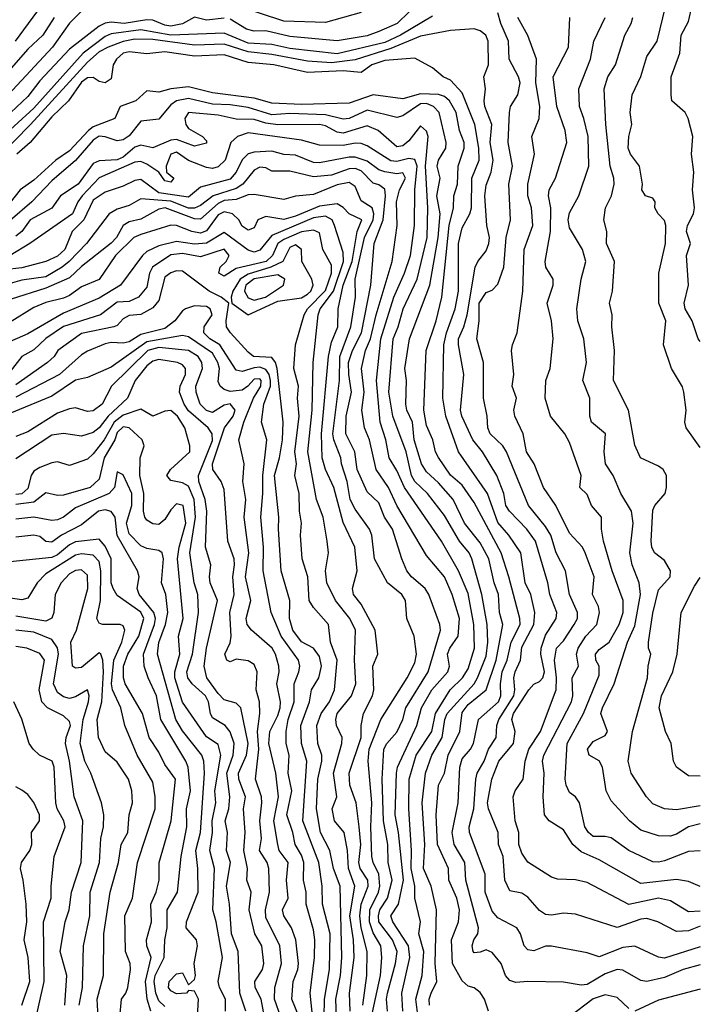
# Model space of a CAD drawing. Header units: metres. Extents: x -51132 to -49532, y -231222 to -229437.
# Tile 655 of 656: x -49589 to -49532, y -229863 to -229780. Entities that reach past the tile are written whole.
import ezdxf

# ---------------------------------------------------------------- set-up
doc = ezdxf.new("R2010")
doc.units = ezdxf.units.M
for name, color, linetype in [('CONTOUR_HALF', 8, 'Continuous'), ('CONTOUR_INDEX', 1, 'Continuous'), ('CONTOUR_INTER', 3, 'Continuous')]:
    doc.layers.add(name, color=color, linetype=linetype)

msp = doc.modelspace()

# ---------------------------------------------------------------- linework, layer by layer
at = {"layer": 'CONTOUR_HALF'}
for points, elevation in [([(-49531.58, -229816.41), (-49532.782, -229814.759), (-49532.869, -229814.259), (-49532.757, -229813.259), (-49532.951, -229811.759), (-49533.08, -229811.299), (-49533.999, -229809.759), (-49534.675, -229807.759), (-49534.468, -229805.759), (-49535.052, -229804.259), (-49535.065, -229801.759), (-49534.51, -229799.259), (-49534.478, -229797.759), (-49534.58, -229797.319), (-49535.122, -229796.759), (-49535.409, -229796.259), (-49535.382, -229795.759), (-49535.58, -229795.435), (-49536.173, -229795.259), (-49536.504, -229794.759), (-49536.448, -229794.259), (-49536.702, -229792.759), (-49537.449, -229791.759), (-49537.642, -229791.259), (-49537.586, -229790.259), (-49537.321, -229789.259), (-49537.477, -229788.259), (-49537.316, -229786.759), (-49536.58, -229785.216), (-49536.08, -229783.552), (-49535.197, -229782.259), (-49534.474, -229779.259)], 74.5), ([(-49585.872, -229780.259), (-49586.817, -229781.759), (-49588.08, -229782.92), (-49589.666, -229784.759)], 73.5), ([(-49571.58, -229780.336), (-49573.08, -229780.495), (-49574.08, -229780.233), (-49575.08, -229780.787), (-49576.08, -229780.988), (-49576.58, -229780.908), (-49577.58, -229780.484), (-49578.08, -229780.455), (-49579.977, -229780.759), (-49581.08, -229780.655), (-49581.58, -229780.741), (-49582.08, -229780.992), (-49584.58, -229782.928), (-49587.08, -229785.576), (-49588.08, -229786.917), (-49589.505, -229788.259)], 72.5), ([(-49556.001, -229779.759), (-49557.058, -229780.759), (-49558.58, -229781.437), (-49559.58, -229781.802), (-49562.08, -229782.232), (-49566.08, -229781.857), (-49568.08, -229781.381), (-49569.08, -229781.424), (-49569.722, -229781.259), (-49571.08, -229780.413)], 72.5), ([(-49531.58, -229853.276), (-49532.58, -229852.857), (-49533.58, -229852.688), (-49536.58, -229853.031), (-49540.08, -229851.046), (-49541.58, -229850.383), (-49542.29, -229849.759), (-49543.08, -229848.529), (-49544.28, -229847.759), (-49544.658, -229847.259), (-49544.78, -229845.759), (-49544.696, -229843.759), (-49544.84, -229842.759), (-49544.739, -229842.259), (-49542.412, -229837.759), (-49542.278, -229837.259), (-49542.352, -229835.759), (-49541.811, -229834.759), (-49541.976, -229833.759), (-49541.829, -229833.259), (-49541.196, -229832.259), (-49540.272, -229831.259), (-49540.05, -229830.259), (-49540.135, -229829.759), (-49540.63, -229828.759), (-49540.5, -229827.259), (-49541.245, -229825.259), (-49541.488, -229824.759), (-49542.58, -229823.586), (-49543.711, -229821.259), (-49544.766, -229819.759), (-49545.527, -229817.759), (-49546.186, -229816.759), (-49546.452, -229815.259), (-49547.168, -229813.759), (-49547.262, -229813.259), (-49547.025, -229812.259), (-49547.382, -229811.259), (-49547.251, -229810.259), (-49547.433, -229808.259), (-49547.366, -229807.759), (-49546.969, -229806.759), (-49546.503, -229803.259), (-49546.376, -229799.759), (-49545.648, -229797.759), (-49545.754, -229796.259), (-49546.072, -229795.259), (-49546.07, -229794.259), (-49545.499, -229791.759), (-49545.739, -229790.259), (-49545.122, -229788.759), (-49545.072, -229787.759), (-49545.392, -229785.759), (-49545.341, -229783.759), (-49546.08, -229781.782), (-49546.903, -229780.259)], 72.5), ([(-49531.58, -229848.012), (-49532.58, -229848.259), (-49533.58, -229848.896), (-49534.08, -229849.043), (-49535.08, -229849.028), (-49536.58, -229848.544), (-49537.52, -229847.759), (-49539.08, -229846.081), (-49539.503, -229845.259), (-49539.803, -229843.259), (-49540.08, -229842.721), (-49540.921, -229842.259), (-49541.05, -229841.759), (-49540.58, -229841.097), (-49539.58, -229840.59), (-49539.371, -229840.259), (-49539.939, -229838.759), (-49539.807, -229838.259), (-49538.827, -229836.259), (-49537.691, -229832.759), (-49537.08, -229831.379), (-49536.592, -229828.759), (-49536.704, -229827.759), (-49537.312, -229826.259), (-49537.506, -229825.259), (-49537.217, -229822.759), (-49537.355, -229821.759), (-49538.263, -229820.259), (-49538.893, -229818.759), (-49539.551, -229817.759), (-49539.652, -229816.759), (-49539.556, -229815.259), (-49540.712, -229814.259), (-49540.868, -229813.759), (-49540.869, -229812.259), (-49541.454, -229810.759), (-49541.155, -229809.259), (-49541.195, -229808.759), (-49541.357, -229807.259), (-49541.866, -229805.759), (-49541.966, -229804.759), (-49541.592, -229802.259), (-49541.192, -229800.759), (-49541.48, -229799.759), (-49542.58, -229797.943), (-49542.682, -229797.259), (-49542.58, -229796.68), (-49541.783, -229795.259), (-49540.959, -229792.759), (-49541.013, -229790.259), (-49541.365, -229788.759), (-49541.739, -229787.759), (-49541.8, -229786.259), (-49540.819, -229783.759), (-49540.534, -229782.259), (-49539.569, -229780.259)], 73.5), ([(-49531.58, -229856.61), (-49532.58, -229857.003), (-49533.58, -229857.057), (-49535.151, -229856.259), (-49536.08, -229855.983), (-49536.58, -229856.036), (-49538.58, -229856.73), (-49542.08, -229855.614), (-49543.08, -229855.518), (-49544.08, -229855.683), (-49544.58, -229855.631), (-49545.08, -229855.313), (-49546.08, -229854.17), (-49546.58, -229853.854), (-49547.58, -229853.659), (-49547.991, -229852.759), (-49548.135, -229850.759), (-49548.53, -229849.759), (-49548.577, -229848.759), (-49549.377, -229846.759), (-49549.45, -229846.259), (-49549.089, -229844.259), (-49548.5, -229842.759), (-49547.284, -229841.259), (-49547.146, -229840.259), (-49547.409, -229839.259), (-49547.266, -229838.759), (-49546, -229836.759), (-49545.58, -229836.293), (-49545.08, -229836.066), (-49544.798, -229835.759), (-49544.677, -229835.259), (-49544.98, -229833.759), (-49544.948, -229833.259), (-49544.58, -229832.161), (-49543.691, -229830.759), (-49543.644, -229830.259), (-49544.235, -229828.759), (-49544.379, -229827.759), (-49545.433, -229824.259), (-49546.152, -229823.259), (-49547.626, -229821.759), (-49547.915, -229821.259), (-49548.091, -229820.259), (-49548.668, -229818.759), (-49549.891, -229816.759), (-49550.703, -229815.759), (-49551.621, -229813.759), (-49551.717, -229813.259), (-49551.456, -229810.259), (-49551.905, -229807.759), (-49551.896, -229807.259), (-49551.439, -229806.259), (-49551.177, -229805.259), (-49550.494, -229801.259), (-49550.269, -229800.759), (-49549.58, -229799.86), (-49549.343, -229799.259), (-49549.285, -229798.759), (-49549.525, -229797.759), (-49549.688, -229795.259), (-49549.58, -229794.352), (-49549.15, -229793.259), (-49548.978, -229792.259), (-49549.229, -229790.759), (-49549.105, -229789.259), (-49549.681, -229787.759), (-49549.732, -229787.259), (-49549.632, -229786.259), (-49549.763, -229785.259), (-49549.37, -229784.259), (-49549.395, -229782.259), (-49549.588, -229781.759), (-49550.08, -229781.391), (-49550.58, -229781.225), (-49552.58, -229781.354), (-49555.08, -229781.847), (-49557.58, -229782.882), (-49560.58, -229783.82), (-49562.58, -229784.064), (-49564.58, -229783.938), (-49567.58, -229783.37), (-49569.58, -229783.161), (-49571.58, -229782.498), (-49574.08, -229782.6), (-49577.58, -229782.129), (-49579.08, -229782.097), (-49580.08, -229782.281), (-49581.323, -229782.759), (-49582.08, -229783.165), (-49583.08, -229784.018), (-49587.871, -229789.259), (-49590.58, -229791.992)], 71.5), ([(-49531.58, -229859.865), (-49533.015, -229860.259), (-49534.58, -229860.937), (-49536.08, -229861.264), (-49536.58, -229861.182), (-49538.08, -229860.322), (-49538.58, -229860.246), (-49539.58, -229860.615), (-49541.08, -229861.531), (-49541.58, -229861.588), (-49543.08, -229861.317), (-49546.08, -229861.262), (-49547.08, -229861.362), (-49547.58, -229861.177), (-49547.935, -229860.759), (-49548.323, -229859.759), (-49549.08, -229858.827), (-49549.58, -229858.611), (-49550.08, -229858.804), (-49550.58, -229858.86), (-49550.663, -229858.759), (-49550.738, -229858.259), (-49550.6, -229857.759), (-49550.276, -229857.259), (-49550.212, -229856.759), (-49551.291, -229852.759), (-49551.372, -229851.259), (-49552.27, -229849.759), (-49552.423, -229848.759), (-49551.93, -229846.259), (-49551.787, -229843.259), (-49551.58, -229842.57), (-49550.887, -229841.759), (-49550.647, -229841.259), (-49550.231, -229839.259), (-49548.528, -229837.759), (-49548.35, -229837.259), (-49548.378, -229836.259), (-49548.223, -229835.259), (-49547.813, -229834.259), (-49547.467, -229832.759), (-49546.71, -229831.259), (-49546.735, -229830.759), (-49547.66, -229827.259), (-49548.299, -229825.259), (-49550.58, -229821.025), (-49551.58, -229819.555), (-49552.58, -229818.711), (-49553.58, -229817.246), (-49553.838, -229816.759), (-49554.045, -229815.759), (-49554.58, -229814.549), (-49554.805, -229813.259), (-49554.624, -229808.259), (-49553.786, -229805.759), (-49553.294, -229803.759), (-49552.683, -229797.759), (-49552.328, -229796.259), (-49552.298, -229795.259), (-49551.984, -229794.259), (-49551.915, -229792.759), (-49551.426, -229791.259), (-49551.408, -229790.759), (-49551.807, -229789.759), (-49552.08, -229788.253), (-49552.664, -229787.259), (-49553.08, -229786.899), (-49553.58, -229786.737), (-49555.08, -229786.689), (-49556.58, -229787.097), (-49559.08, -229786.779), (-49561.08, -229787.457), (-49565.08, -229787.567), (-49567.58, -229787.478), (-49569.08, -229787.053), (-49572.58, -229786.592), (-49574.58, -229786.088), (-49576.08, -229786.261), (-49577.08, -229786.534), (-49578.08, -229786.443), (-49579.012, -229787.259), (-49580.322, -229787.759), (-49580.786, -229788.759), (-49582.58, -229789.458), (-49582.973, -229789.759), (-49584.58, -229791.472), (-49585.73, -229792.259), (-49587.58, -229793.943), (-49588.722, -229794.759), (-49589.58, -229795.816)], 70.5), ([(-49554.325, -229863.259), (-49554.349, -229862.759), (-49554.198, -229862.259), (-49553.706, -229861.259), (-49553.864, -229859.759), (-49553.756, -229855.259), (-49554.203, -229853.259), (-49554.845, -229851.759), (-49554.718, -229849.759), (-49554.938, -229846.259), (-49554.679, -229843.759), (-49554.146, -229842.259), (-49553.284, -229840.759), (-49553.059, -229839.259), (-49552.839, -229838.759), (-49550.58, -229836.265), (-49550.308, -229835.759), (-49549.58, -229833.919), (-49549.438, -229832.759), (-49549.502, -229831.259), (-49549.95, -229828.759), (-49550.774, -229825.759), (-49551.014, -229825.259), (-49551.819, -229824.259), (-49553.08, -229822.112), (-49554.501, -229820.259), (-49555.564, -229819.259), (-49555.844, -229818.759), (-49556.294, -229816.759), (-49557.402, -229813.759), (-49557.758, -229811.759), (-49557.374, -229807.259), (-49556.958, -229806.259), (-49556.547, -229804.759), (-49555.357, -229802.259), (-49554.54, -229798.759), (-49554.469, -229796.259), (-49554.666, -229792.759), (-49554.433, -229790.259), (-49554.58, -229789.809), (-49555.08, -229789.381), (-49556.08, -229790.628), (-49556.58, -229791.043), (-49557.08, -229791.147), (-49558.64, -229789.759), (-49559.58, -229789.364), (-49561.58, -229789.991), (-49562.08, -229789.905), (-49563.08, -229789.379), (-49563.58, -229789.25), (-49567.08, -229789.298), (-49568.08, -229789.151), (-49569.08, -229788.828), (-49570.58, -229788.809), (-49572.08, -229788.468), (-49574.58, -229788.258), (-49574.89, -229788.759), (-49574.796, -229789.259), (-49574.58, -229789.591), (-49573.416, -229790.259), (-49573.08, -229790.618), (-49573.08, -229790.829), (-49574.08, -229791.076), (-49575.58, -229790.526), (-49576.08, -229790.566), (-49577.58, -229791.232), (-49578.58, -229790.986), (-49579.08, -229791.15), (-49580.08, -229791.995), (-49580.58, -229792.215), (-49582.08, -229792.32), (-49582.58, -229792.53), (-49583.867, -229794.259), (-49585.337, -229795.259), (-49586.08, -229796.301), (-49587.89, -229797.259), (-49588.597, -229798.259), (-49589.08, -229798.654)], 69.5), ([(-49556.586, -229863.759), (-49556.657, -229862.259), (-49555.995, -229859.259), (-49556.11, -229858.259), (-49557.416, -229856.259), (-49557.597, -229855.759), (-49556.928, -229854.759), (-49556.529, -229852.759), (-49556.934, -229848.759), (-49557.221, -229847.259), (-49557.121, -229843.759), (-49557.024, -229843.259), (-49555.411, -229839.759), (-49555.002, -229838.259), (-49554.137, -229836.759), (-49552.789, -229835.259), (-49552.644, -229834.759), (-49552.814, -229833.759), (-49552.638, -229833.259), (-49551.936, -229832.259), (-49551.816, -229830.759), (-49552.434, -229828.759), (-49553.073, -229827.259), (-49554.58, -229825.476), (-49557.08, -229821.263), (-49557.771, -229819.759), (-49558.826, -229818.259), (-49559.388, -229815.759), (-49559.785, -229814.759), (-49560.025, -229813.259), (-49559.817, -229811.759), (-49560.035, -229809.759), (-49559.7, -229808.259), (-49559.278, -229807.259), (-49558.807, -229805.259), (-49557.465, -229800.759), (-49557.048, -229797.759), (-49557.114, -229795.759), (-49556.864, -229794.759), (-49556.354, -229793.759), (-49556.58, -229793.327), (-49557.08, -229793.417), (-49558.08, -229793.24), (-49558.58, -229793.055), (-49559.58, -229792.346), (-49560.58, -229792.005), (-49561.08, -229791.993), (-49563.58, -229792.493), (-49564.08, -229792.438), (-49565.58, -229791.835), (-49566.58, -229791.773), (-49567.58, -229791.492), (-49569.08, -229791.572), (-49569.58, -229791.72), (-49570.08, -229792.215), (-49570.58, -229793.268), (-49571.08, -229793.863), (-49573.58, -229794.526), (-49574.58, -229795.358), (-49577.08, -229794.987), (-49578.58, -229793.884), (-49579.08, -229793.954), (-49580.08, -229794.452), (-49581.58, -229794.94), (-49582.58, -229795.617), (-49583.366, -229797.259), (-49584.348, -229798.259), (-49584.985, -229799.759), (-49585.58, -229800.308), (-49586.58, -229800.774), (-49588.58, -229801.306), (-49590.08, -229801.475)], 68.5), ([(-49559.421, -229865.259), (-49558.453, -229860.759), (-49558.338, -229859.259), (-49558.433, -229858.259), (-49559.08, -229857.168), (-49559.383, -229856.259), (-49559.334, -229855.259), (-49558.613, -229853.759), (-49558.496, -229853.259), (-49558.591, -229852.259), (-49559.072, -229851.259), (-49559.176, -229850.759), (-49559.273, -229848.259), (-49559.193, -229846.259), (-49559.499, -229842.759), (-49559.414, -229841.759), (-49558.425, -229839.259), (-49556.203, -229835.759), (-49555.58, -229834.486), (-49555.431, -229833.759), (-49555.635, -229832.259), (-49556.228, -229830.759), (-49556.352, -229829.259), (-49556.662, -229828.759), (-49557.858, -229827.759), (-49558.964, -229825.759), (-49559.187, -229823.759), (-49559.367, -229823.259), (-49560.58, -229821.576), (-49561.013, -229820.759), (-49561.248, -229819.259), (-49561.725, -229817.759), (-49561.771, -229817.259), (-49562.375, -229815.759), (-49562.454, -229815.259), (-49561.893, -229810.759), (-49561.858, -229808.759), (-49560.943, -229806.259), (-49560.549, -229803.759), (-49560.577, -229802.259), (-49559.795, -229798.759), (-49559.055, -229797.259), (-49559.011, -229796.759), (-49559.158, -229796.259), (-49560.08, -229795.659), (-49560.58, -229794.462), (-49561.08, -229794.137), (-49562.08, -229794.317), (-49564.08, -229795.128), (-49565.58, -229795.276), (-49566.58, -229795.569), (-49569.08, -229795.145), (-49569.58, -229795.18), (-49570.58, -229795.552), (-49571.58, -229795.656), (-49572.08, -229795.89), (-49573.58, -229797.214), (-49574.08, -229797.198), (-49576.551, -229796.259), (-49577.08, -229796.363), (-49578.58, -229797.226), (-49579.58, -229797.429), (-49580.08, -229797.736), (-49580.63, -229798.759), (-49581.08, -229799.216), (-49583.58, -229801.193), (-49584.58, -229802.139), (-49586.58, -229802.999), (-49589.58, -229803.966)], 67.5), ([(-49561.009, -229863.759), (-49561.043, -229862.259), (-49560.663, -229859.259), (-49560.707, -229857.759), (-49561.029, -229855.759), (-49560.617, -229853.259), (-49561.154, -229851.759), (-49561.229, -229850.259), (-49561.513, -229848.759), (-49562.322, -229847.759), (-49562.52, -229846.759), (-49562.112, -229845.759), (-49562.389, -229843.759), (-49561.709, -229841.259), (-49561.68, -229840.759), (-49562.16, -229839.759), (-49562.208, -229839.259), (-49562.08, -229838.755), (-49560.899, -229837.259), (-49560.536, -229836.259), (-49560.645, -229834.259), (-49560.561, -229831.759), (-49561.025, -229830.759), (-49562.238, -229829.259), (-49562.973, -229827.759), (-49563.07, -229826.759), (-49562.83, -229825.259), (-49562.937, -229824.259), (-49563.256, -229822.259), (-49563.825, -229820.759), (-49564.561, -229816.759), (-49564.194, -229813.259), (-49564.117, -229809.259), (-49563.68, -229805.259), (-49563.508, -229804.759), (-49562.407, -229803.259), (-49561.567, -229800.759), (-49561.58, -229800.025), (-49562.317, -229797.759), (-49562.52, -229797.259), (-49563.08, -229796.96), (-49564.08, -229797.111), (-49567.58, -229798.595), (-49568.58, -229799.817), (-49569.08, -229799.994), (-49569.58, -229799.813), (-49571.58, -229798.346), (-49573.08, -229799.216), (-49574.08, -229799.303), (-49575.58, -229799.1), (-49577.08, -229799.453), (-49578.08, -229799.939), (-49578.443, -229800.259), (-49580.29, -229802.759), (-49582.08, -229803.856), (-49585.08, -229805.11), (-49588.08, -229806.841), (-49590.08, -229807.715)], 66.5), ([(-49566.08, -229799.603), (-49566.665, -229800.759), (-49567.657, -229801.259), (-49569.58, -229801.836), (-49570.235, -229802.259), (-49570.849, -229803.259), (-49570.988, -229803.759), (-49570.946, -229804.259), (-49569.58, -229805.241), (-49567.08, -229804.096), (-49565.08, -229803.819), (-49564.58, -229803.513), (-49564.316, -229803.259), (-49564.12, -229802.759), (-49564.208, -229802.259), (-49565.066, -229800.759), (-49565.089, -229799.759), (-49565.58, -229799.372), (-49566.08, -229799.603)], 65.5), ([(-49563.197, -229864.259), (-49563.166, -229862.759), (-49562.749, -229860.259), (-49562.674, -229857.259), (-49563.318, -229854.759), (-49563.364, -229853.259), (-49563.632, -229851.259), (-49564.99, -229847.759), (-49564.643, -229842.759), (-49565.081, -229841.259), (-49565.145, -229839.759), (-49564.429, -229837.759), (-49564.256, -229836.759), (-49563.638, -229835.759), (-49563.412, -229834.759), (-49563.58, -229833.96), (-49564.071, -229833.259), (-49565.08, -229832.736), (-49565.807, -229831.759), (-49566.085, -229830.759), (-49566.065, -229829.259), (-49566.793, -229826.759), (-49567.031, -229823.259), (-49566.981, -229822.259), (-49567.361, -229818.759), (-49566.924, -229817.259), (-49566.69, -229815.759), (-49566.623, -229814.259), (-49567.131, -229809.759), (-49567.271, -229809.259), (-49567.58, -229808.838), (-49569.116, -229808.759), (-49569.58, -229808.397), (-49571.059, -229806.759), (-49571.382, -229806.259), (-49571.417, -229805.759), (-49571.188, -229804.259), (-49571.852, -229803.759), (-49572.851, -229803.259), (-49575.08, -229801.596), (-49575.58, -229801.551), (-49576.08, -229801.714), (-49576.58, -229802.093), (-49577.08, -229804.056), (-49577.58, -229804.674), (-49578.58, -229805.232), (-49579.58, -229805.307), (-49580.08, -229805.579), (-49580.58, -229806.159), (-49580.844, -229806.259), (-49583.58, -229806.829), (-49585.574, -229808.259), (-49585.884, -229808.759), (-49586.431, -229809.259), (-49589.08, -229811.142)], 65.5), ([(-49565.287, -229864.259), (-49565.897, -229862.759), (-49565.8, -229861.259), (-49565.392, -229860.259), (-49565.336, -229859.759), (-49565.566, -229857.759), (-49565.93, -229856.759), (-49566.56, -229855.759), (-49566.679, -229855.259), (-49566.215, -229854.259), (-49566.339, -229852.759), (-49566.202, -229851.259), (-49566.966, -229850.259), (-49567.087, -229849.759), (-49567.4, -229847.759), (-49567.023, -229845.759), (-49567.237, -229843.759), (-49567.843, -229841.259), (-49567.759, -229840.259), (-49567.08, -229838.91), (-49566.883, -229838.259), (-49566.845, -229837.759), (-49567.174, -229836.259), (-49566.979, -229835.259), (-49567.002, -229834.759), (-49567.268, -229833.759), (-49567.547, -229833.259), (-49569.3, -229831.759), (-49569.647, -229831.259), (-49569.744, -229830.759), (-49569.335, -229829.259), (-49569.792, -229827.259), (-49569.516, -229825.259), (-49569.912, -229822.259), (-49569.78, -229820.759), (-49570.023, -229819.259), (-49569.896, -229817.759), (-49570.368, -229815.759), (-49569.93, -229814.259), (-49569.12, -229812.259), (-49568.517, -229811.259), (-49568.491, -229810.759), (-49568.58, -229810.626), (-49569.08, -229810.654), (-49569.61, -229811.259), (-49570.08, -229811.585), (-49571.08, -229811.698), (-49571.58, -229811.529), (-49571.918, -229811.259), (-49572.08, -229810.843), (-49571.982, -229809.759), (-49572.117, -229809.259), (-49572.58, -229808.464), (-49574.58, -229807.1), (-49575.08, -229806.984), (-49578.08, -229807.508), (-49581.08, -229809.662), (-49583.08, -229810.523), (-49584.08, -229810.75), (-49586.08, -229812.092), (-49590.08, -229813.736)], 64.5), ([(-49568.203, -229864.259), (-49568.468, -229862.759), (-49568.996, -229861.759), (-49569.014, -229861.259), (-49568.375, -229860.259), (-49568.262, -229859.759), (-49568.413, -229858.259), (-49569, -229857.259), (-49569.483, -229855.259), (-49569.319, -229853.759), (-49569.689, -229852.759), (-49569.628, -229851.759), (-49569.923, -229850.259), (-49569.817, -229848.759), (-49569.974, -229846.759), (-49569.786, -229845.759), (-49570.358, -229844.259), (-49570.393, -229843.759), (-49569.706, -229842.259), (-49569.561, -229841.259), (-49570.197, -229838.259), (-49570.58, -229837.869), (-49571.58, -229837.595), (-49572.08, -229837.071), (-49573.056, -229835.759), (-49573.269, -229834.759), (-49573.08, -229833.262), (-49572.16, -229829.259), (-49572.766, -229827.759), (-49572.832, -229827.259), (-49572.718, -229826.259), (-49573.147, -229824.759), (-49573.033, -229821.759), (-49573.191, -229820.759), (-49573.719, -229819.259), (-49573.752, -229818.759), (-49572.58, -229815.823), (-49572.597, -229815.259), (-49572.927, -229814.759), (-49574.58, -229813.311), (-49574.949, -229812.759), (-49575.35, -229811.759), (-49575.285, -229811.259), (-49574.845, -229810.259), (-49574.829, -229809.759), (-49575.08, -229809.439), (-49575.521, -229809.259), (-49577.08, -229809), (-49577.58, -229809.158), (-49578.08, -229809.538), (-49579.065, -229810.759), (-49579.715, -229812.259), (-49581.344, -229813.759), (-49582.08, -229814.75), (-49582.58, -229815.152), (-49583.58, -229815.437), (-49585.08, -229815.223), (-49586.08, -229815.35), (-49589.08, -229817.345)], 63.5), ([(-49571.469, -229863.759), (-49571.477, -229862.759), (-49571.971, -229861.759), (-49572.079, -229861.259), (-49571.733, -229859.259), (-49572.25, -229856.259), (-49572.534, -229855.259), (-49572.398, -229851.759), (-49572.793, -229850.259), (-49572.561, -229848.759), (-49572.593, -229847.759), (-49572.294, -229846.259), (-49572.367, -229845.259), (-49571.878, -229842.259), (-49572.08, -229841.352), (-49573.08, -229840.703), (-49575.08, -229837.79), (-49575.732, -229835.759), (-49575.726, -229835.259), (-49575.325, -229833.759), (-49575.413, -229832.259), (-49575.044, -229830.759), (-49575.495, -229825.759), (-49575.361, -229824.759), (-49574.811, -229822.759), (-49575.044, -229821.259), (-49575.58, -229821.118), (-49576.08, -229821.633), (-49576.58, -229822.458), (-49577.08, -229822.873), (-49577.58, -229822.8), (-49578.08, -229822.498), (-49578.247, -229822.259), (-49578.355, -229821.759), (-49578.336, -229820.259), (-49578.683, -229818.759), (-49578.642, -229817.259), (-49578.318, -229816.259), (-49578.475, -229815.759), (-49579.58, -229814.752), (-49580.08, -229814.675), (-49580.58, -229815.135), (-49580.767, -229815.759), (-49581.68, -229817.259), (-49582.08, -229819.051), (-49582.832, -229819.759), (-49585.08, -229820.413), (-49585.58, -229820.437), (-49586.58, -229820.204), (-49587.58, -229820.997), (-49589.08, -229821.192)], 62.5), ([(-49576.58, -229863.366), (-49577.08, -229862.896), (-49577.317, -229862.259), (-49577.472, -229861.259), (-49577.393, -229860.759), (-49576.626, -229859.259), (-49576.573, -229857.759), (-49576.381, -229856.759), (-49576.373, -229855.259), (-49575.519, -229853.759), (-49575.208, -229850.759), (-49574.735, -229848.259), (-49574.742, -229846.759), (-49574.416, -229845.259), (-49574.624, -229843.259), (-49574.814, -229842.759), (-49576.91, -229839.259), (-49577.279, -229837.259), (-49577.983, -229835.759), (-49578.295, -229834.759), (-49578.37, -229833.759), (-49577.449, -229831.259), (-49577.349, -229830.759), (-49577.498, -229830.259), (-49578.74, -229828.759), (-49578.889, -229828.259), (-49578.728, -229827.259), (-49578.881, -229826.759), (-49580.58, -229823.798), (-49580.75, -229822.259), (-49581.08, -229821.765), (-49581.58, -229821.627), (-49582.133, -229821.759), (-49583.58, -229822.908), (-49585.243, -229823.759), (-49586.08, -229824.366), (-49586.58, -229824.3), (-49587.08, -229823.89), (-49587.58, -229823.751), (-49589.08, -229823.921)], 61.5), ([(-49580.367, -229864.259), (-49580.227, -229862.759), (-49579.843, -229862.259), (-49579.68, -229861.759), (-49579.455, -229860.259), (-49579.495, -229859.759), (-49579.866, -229858.759), (-49579.928, -229855.759), (-49579.278, -229854.259), (-49578.865, -229851.259), (-49577.389, -229846.759), (-49577.392, -229845.759), (-49577.58, -229844.517), (-49578.904, -229842.259), (-49579.92, -229839.759), (-49580.257, -229838.259), (-49580.978, -229836.759), (-49581.042, -229836.259), (-49580.848, -229834.259), (-49580.174, -229832.759), (-49579.932, -229831.759), (-49580.08, -229831.382), (-49580.325, -229831.259), (-49581.81, -229831.259), (-49582.08, -229831.154), (-49582.293, -229830.759), (-49581.983, -229829.259), (-49581.956, -229826.759), (-49582.08, -229825.97), (-49582.58, -229825.45), (-49583.58, -229825.325), (-49584.08, -229825.448), (-49586.58, -229827.018), (-49587.31, -229827.759), (-49588.08, -229829.056), (-49588.58, -229829.207), (-49589.58, -229829.055)], 60.5), ([(-49531.58, -229844.019), (-49532.58, -229843.991), (-49533.58, -229843.258), (-49533.836, -229842.759), (-49534.032, -229841.259), (-49534.497, -229840.259), (-49535.037, -229838.259), (-49534.838, -229837.259), (-49533.881, -229835.259), (-49533.535, -229833.759), (-49533.187, -229830.259), (-49532.08, -229828.037), (-49531.58, -229827.333)], 74.5), ([(-49583.773, -229863.259), (-49583.489, -229861.759), (-49583.403, -229858.259), (-49582.862, -229855.759), (-49582.833, -229853.759), (-49582.061, -229851.259), (-49581.938, -229849.259), (-49581.721, -229848.259), (-49581.689, -229847.259), (-49581.902, -229846.259), (-49582.785, -229843.759), (-49583.288, -229842.759), (-49583.673, -229841.259), (-49583.445, -229839.259), (-49582.982, -229837.759), (-49582.927, -229837.259), (-49583.072, -229836.759), (-49584.08, -229837.339), (-49584.58, -229837.489), (-49585.08, -229837.361), (-49585.58, -229836.988), (-49585.916, -229836.259), (-49585.502, -229833.759), (-49585.58, -229833.236), (-49586.08, -229832.526), (-49587.58, -229831.928), (-49589.08, -229831.733)], 59.5), ([(-49587.499, -229864.759), (-49586.706, -229861.259), (-49586.764, -229856.259), (-49586.116, -229854.259), (-49586.13, -229853.259), (-49585.859, -229850.759), (-49584.944, -229848.259), (-49585.046, -229847.759), (-49585.606, -229846.759), (-49585.736, -229846.259), (-49585.871, -229843.259), (-49586.04, -229842.759), (-49587.097, -229842.259), (-49587.647, -229841.759), (-49587.982, -229841.259), (-49588.58, -229839.228), (-49589.266, -229837.759)], 58.5)]:
    msp.add_lwpolyline(points, dxfattribs=dict(at, elevation=elevation))
at = {"layer": 'CONTOUR_INDEX'}
for points, elevation in [([(-49531.58, -229807.494), (-49531.761, -229807.259), (-49532.26, -229805.759), (-49532.841, -229804.759), (-49532.945, -229804.259), (-49532.578, -229802.759), (-49532.736, -229800.259), (-49532.418, -229799.259), (-49532.74, -229798.259), (-49532.664, -229797.759), (-49532.163, -229796.759), (-49532.071, -229796.259), (-49532.242, -229794.759), (-49532.13, -229793.259), (-49532.314, -229791.759), (-49532.211, -229790.259), (-49532.588, -229788.759), (-49532.852, -229788.259), (-49533.982, -229787.259), (-49534.041, -229786.759), (-49534.036, -229785.259), (-49533.301, -229783.259), (-49533.191, -229781.759), (-49532.58, -229780.61), (-49532.267, -229779.259)], 75), ([(-49549.368, -229863.759), (-49549.706, -229862.759), (-49550.08, -229862.204), (-49550.58, -229861.8), (-49551.08, -229861.673), (-49551.58, -229861.206), (-49552.414, -229859.759), (-49552.472, -229857.759), (-49551.903, -229856.259), (-49551.82, -229855.259), (-49552.036, -229854.259), (-49552.697, -229852.759), (-49552.749, -229851.759), (-49553.665, -229849.759), (-49553.785, -229847.259), (-49553.571, -229844.759), (-49553.076, -229843.759), (-49552.755, -229842.259), (-49551.785, -229840.259), (-49551.58, -229838.678), (-49551.08, -229837.981), (-49549.58, -229836.757), (-49548.731, -229834.259), (-49548.159, -229831.259), (-49548.452, -229830.259), (-49548.537, -229828.759), (-49548.901, -229827.759), (-49549.344, -229825.759), (-49550.08, -229824.41), (-49551.394, -229822.759), (-49552.332, -229820.759), (-49553.58, -229819.356), (-49554.58, -229818.448), (-49555.011, -229817.759), (-49555.613, -229815.759), (-49555.776, -229814.259), (-49556.252, -229813.259), (-49556.333, -229812.759), (-49556.273, -229810.759), (-49556.405, -229809.759), (-49556.016, -229807.259), (-49554.301, -229802.759), (-49553.615, -229798.759), (-49553.442, -229796.759), (-49553.726, -229795.259), (-49553.438, -229793.759), (-49553.679, -229792.759), (-49553.575, -229792.259), (-49552.975, -229791.259), (-49552.933, -229790.759), (-49553.523, -229788.259), (-49553.996, -229787.759), (-49554.58, -229787.499), (-49555.08, -229787.529), (-49556.58, -229788.535), (-49557.08, -229788.662), (-49559.58, -229788.056), (-49561.08, -229788.757), (-49561.58, -229788.805), (-49563.08, -229788.447), (-49566.08, -229788.34), (-49567.58, -229788.449), (-49569.58, -229787.836), (-49571.08, -229787.602), (-49572.58, -229787.561), (-49574.58, -229787.076), (-49575.58, -229787.258), (-49576.08, -229787.604), (-49577.08, -229788.818), (-49578.58, -229788.965), (-49579.58, -229790.225), (-49580.08, -229790.548), (-49580.58, -229790.641), (-49581.58, -229790.293), (-49582.08, -229790.249), (-49582.58, -229790.564), (-49584.08, -229792.275), (-49586.08, -229793.987), (-49587.744, -229795.759), (-49589.58, -229797.339)], 70), ([(-49569.08, -229802.219), (-49569.769, -229802.759), (-49569.886, -229803.259), (-49569.58, -229803.825), (-49569.08, -229804.013), (-49568.105, -229803.759), (-49566.597, -229802.759), (-49566.494, -229802.259), (-49567.08, -229801.902), (-49569.08, -229802.219)], 65), ([(-49564, -229865.759), (-49564.374, -229862.259), (-49564.008, -229859.259), (-49563.972, -229857.759), (-49564.08, -229856.938), (-49564.695, -229854.759), (-49564.695, -229853.759), (-49564.933, -229852.759), (-49564.889, -229851.259), (-49565.08, -229850.65), (-49565.627, -229849.759), (-49565.812, -229848.759), (-49566.317, -229847.259), (-49565.904, -229845.259), (-49566.197, -229843.759), (-49566.121, -229842.259), (-49566.376, -229841.259), (-49566.37, -229840.259), (-49566.198, -229839.259), (-49565.698, -229837.759), (-49565.709, -229836.259), (-49565.3, -229835.259), (-49565.237, -229834.759), (-49565.344, -229834.259), (-49566.796, -229832.259), (-49567.642, -229830.259), (-49568.303, -229826.759), (-49568.271, -229824.759), (-49568.506, -229822.259), (-49568.325, -229820.259), (-49568.349, -229818.759), (-49568.014, -229815.759), (-49568.442, -229814.259), (-49568.252, -229812.759), (-49567.702, -229811.259), (-49567.682, -229810.759), (-49567.798, -229810.259), (-49568.08, -229809.853), (-49568.58, -229809.661), (-49569.08, -229809.691), (-49570.08, -229810.003), (-49570.58, -229809.908), (-49571.943, -229807.759), (-49572.799, -229807.259), (-49573.286, -229806.759), (-49573.262, -229806.259), (-49572.587, -229805.259), (-49572.751, -229804.759), (-49573.08, -229804.555), (-49574.08, -229804.502), (-49574.824, -229804.759), (-49575.08, -229804.909), (-49575.723, -229805.759), (-49576.58, -229806.396), (-49578.58, -229806.914), (-49579.58, -229807.506), (-49580.08, -229807.639), (-49581.08, -229807.584), (-49581.58, -229807.693), (-49583.08, -229808.3), (-49583.58, -229808.613), (-49585.43, -229810.259), (-49589.08, -229812.177)], 65), ([(-49582.153, -229864.759), (-49582.263, -229862.759), (-49581.736, -229860.759), (-49581.7, -229857.259), (-49581.179, -229853.759), (-49580.452, -229851.259), (-49580.244, -229849.759), (-49579.682, -229848.759), (-49579.575, -229847.259), (-49579.299, -229846.259), (-49579.333, -229845.259), (-49579.612, -229844.259), (-49580.58, -229842.848), (-49581.58, -229841.962), (-49582.153, -229840.759), (-49582.255, -229839.259), (-49581.874, -229837.759), (-49581.736, -229835.259), (-49581.783, -229834.259), (-49581.945, -229833.759), (-49582.08, -229833.653), (-49583.58, -229834.897), (-49584.08, -229834.953), (-49584.328, -229834.759), (-49584.463, -229832.759), (-49583.999, -229831.759), (-49583.028, -229828.259), (-49583.08, -229827.131), (-49583.58, -229826.675), (-49584.08, -229826.744), (-49584.58, -229827.009), (-49585.281, -229827.759), (-49585.787, -229828.759), (-49585.899, -229830.259), (-49586.08, -229830.726), (-49586.58, -229830.996), (-49589.08, -229830.571)], 60), ([(-49531.58, -229861.908), (-49535.08, -229862.827), (-49537.08, -229863.759)], 70), ([(-49537.58, -229863.524), (-49538.58, -229862.6), (-49539.58, -229862.379), (-49540.58, -229862.73), (-49542.58, -229864.229)], 70)]:
    msp.add_lwpolyline(points, dxfattribs=dict(at, elevation=elevation))
at = {"layer": 'CONTOUR_INTER'}
for points, elevation in [([(-49584.395, -229775.759), (-49589.145, -229782.259)], 74), ([(-49583.08, -229779.237), (-49584.58, -229780.755), (-49586.02, -229782.759), (-49589.748, -229786.759)], 73), ([(-49560.08, -229779.835), (-49563.08, -229780.68), (-49566.58, -229780.577), (-49570.58, -229779.255)], 73), ([(-49554.08, -229780.168), (-49556.774, -229781.759), (-49558.08, -229782.355), (-49562.08, -229783.331), (-49566.08, -229782.884), (-49567.58, -229782.526), (-49569.58, -229782.413), (-49571.58, -229781.594), (-49576.08, -229781.742), (-49578.58, -229781.294), (-49581.08, -229781.647), (-49581.58, -229781.856), (-49583.426, -229783.259), (-49587.58, -229787.89), (-49590.58, -229790.604)], 72), ([(-49531.58, -229855.37), (-49532.58, -229855.418), (-49534.08, -229854.498), (-49535.08, -229854.268), (-49537.58, -229854.79), (-49541.08, -229852.95), (-49542.08, -229852.718), (-49543.58, -229852.682), (-49544.08, -229852.489), (-49546.08, -229851.24), (-49546.58, -229850.478), (-49546.816, -229849.759), (-49546.836, -229848.759), (-49547.143, -229847.759), (-49547.297, -229845.759), (-49547.131, -229845.259), (-49546.477, -229844.259), (-49546.283, -229842.759), (-49545.989, -229841.759), (-49544.997, -229840.259), (-49543.704, -229836.759), (-49543.674, -229835.759), (-49543.842, -229834.259), (-49543.67, -229833.259), (-49543.08, -229832.63), (-49542.174, -229831.259), (-49541.905, -229830.759), (-49541.908, -229830.259), (-49542.576, -229828.759), (-49542.907, -229826.759), (-49543.699, -229825.259), (-49544.138, -229823.759), (-49544.58, -229823.034), (-49546.022, -229821.259), (-49547.873, -229816.759), (-49548.166, -229816.259), (-49549.231, -229815.259), (-49549.443, -229814.759), (-49549.484, -229813.759), (-49549.785, -229812.259), (-49549.784, -229809.259), (-49550.357, -229807.259), (-49550.171, -229805.759), (-49550.157, -229804.259), (-49549.58, -229803.373), (-49549.08, -229803.171), (-49548.58, -229802.687), (-49548.092, -229801.259), (-49547.888, -229798.759), (-49547.541, -229797.259), (-49547.666, -229794.259), (-49547.367, -229792.759), (-49547.718, -229790.759), (-49547.626, -229788.259), (-49547.529, -229787.759), (-49546.907, -229786.759), (-49546.727, -229785.759), (-49546.856, -229785.259), (-49547.628, -229783.759), (-49547.703, -229782.259), (-49548.348, -229780.759), (-49548.58, -229779.881)], 72), ([(-49531.58, -229850.291), (-49532.58, -229850.339), (-49534.58, -229851.116), (-49535.08, -229851.244), (-49535.58, -229851.207), (-49537.58, -229850.266), (-49539.08, -229849.21), (-49539.58, -229849.076), (-49540.58, -229849.081), (-49540.975, -229848.759), (-49541.289, -229848.259), (-49541.733, -229846.259), (-49542.054, -229845.759), (-49542.58, -229845.375), (-49542.852, -229844.759), (-49542.928, -229844.259), (-49542.775, -229841.259), (-49541.392, -229838.759), (-49540.08, -229835.524), (-49540.078, -229834.759), (-49540.346, -229834.259), (-49540.392, -229833.759), (-49540.08, -229833.368), (-49539.236, -229832.759), (-49538.391, -229831.259), (-49538.064, -229830.259), (-49538.059, -229829.259), (-49538.979, -229826.759), (-49539.703, -229824.259), (-49539.881, -229823.259), (-49539.893, -229822.259), (-49540.726, -229821.259), (-49541.08, -229820.336), (-49541.703, -229819.759), (-49541.58, -229818.759), (-49542.58, -229815.966), (-49542.973, -229815.259), (-49544.154, -229813.759), (-49544.618, -229812.259), (-49544.566, -229810.759), (-49544.186, -229809.759), (-49543.93, -229807.259), (-49544.087, -229805.759), (-49544.437, -229804.259), (-49543.931, -229802.759), (-49543.933, -229802.259), (-49544.55, -229801.259), (-49544.606, -229800.759), (-49544.161, -229798.259), (-49544.135, -229796.259), (-49544.322, -229795.259), (-49544.292, -229794.759), (-49543.761, -229793.759), (-49542.809, -229790.759), (-49542.942, -229789.759), (-49543.643, -229787.759), (-49543.953, -229785.259), (-49542.646, -229782.759), (-49542.557, -229780.259)], 73), ([(-49531.58, -229846.505), (-49533.58, -229846.831), (-49534.602, -229846.759), (-49535.58, -229846.343), (-49536.109, -229845.759), (-49537.399, -229843.759), (-49537.644, -229842.759), (-49537.285, -229840.259), (-49536.007, -229835.759), (-49535.961, -229834.759), (-49535.75, -229833.759), (-49535.925, -229833.259), (-49535.934, -229832.759), (-49535.58, -229830.316), (-49535.08, -229828.369), (-49534.12, -229827.259), (-49534.088, -229826.759), (-49534.58, -229825.907), (-49535.443, -229825.259), (-49535.666, -229824.759), (-49535.715, -229824.259), (-49535.58, -229821.674), (-49535.406, -229821.259), (-49534.539, -229820.259), (-49534.412, -229819.759), (-49534.435, -229818.759), (-49534.712, -229818.259), (-49535.08, -229817.96), (-49536.61, -229817.259), (-49537.08, -229816.214), (-49537.602, -229813.259), (-49538.885, -229810.759), (-49538.778, -229808.259), (-49539.011, -229806.259), (-49538.984, -229805.259), (-49539.223, -229804.259), (-49538.964, -229803.259), (-49538.78, -229800.759), (-49539.47, -229799.259), (-49539.434, -229798.259), (-49539.676, -229797.259), (-49539.547, -229796.259), (-49539.047, -229795.259), (-49538.816, -229794.259), (-49538.836, -229793.759), (-49539.163, -229792.759), (-49539.509, -229789.259), (-49539.648, -229786.259), (-49539.34, -229785.259), (-49538.701, -229784.259), (-49537.915, -229781.759), (-49537.39, -229780.759), (-49537.263, -229780.259)], 74), ([(-49531.58, -229858.343), (-49534.58, -229859.296), (-49535.08, -229859.213), (-49537.08, -229858.31), (-49538.08, -229858.418), (-49540.08, -229859.188), (-49541.08, -229858.846), (-49544.08, -229858.294), (-49544.58, -229858.285), (-49545.58, -229858.691), (-49546.08, -229858.602), (-49546.394, -229858.259), (-49546.687, -229857.259), (-49546.99, -229856.759), (-49548.58, -229855.926), (-49549.08, -229855.354), (-49549.668, -229853.759), (-49549.668, -229852.259), (-49550.966, -229848.759), (-49551.006, -229848.259), (-49550.623, -229846.759), (-49550.442, -229844.259), (-49550.327, -229843.759), (-49549.743, -229842.759), (-49549.368, -229841.759), (-49548.738, -229840.759), (-49548.668, -229839.759), (-49548.501, -229839.259), (-49547.242, -229837.259), (-49547.156, -229836.759), (-49547.255, -229835.759), (-49547.146, -229835.259), (-49546.682, -229834.259), (-49546.58, -229833.187), (-49545.564, -229831.259), (-49545.48, -229830.259), (-49545.834, -229828.759), (-49546.292, -229827.759), (-49546.664, -229825.259), (-49547.655, -229823.759), (-49548.58, -229822.707), (-49549.456, -229820.259), (-49551.907, -229816.759), (-49552.966, -229813.759), (-49553.227, -229812.259), (-49553.126, -229807.759), (-49552.917, -229806.759), (-49552.189, -229804.759), (-49551.885, -229803.259), (-49551.911, -229799.259), (-49551.58, -229797.928), (-49550.955, -229796.759), (-49550.815, -229796.259), (-49550.768, -229793.759), (-49550.175, -229792.259), (-49550.178, -229791.259), (-49550.526, -229789.259), (-49551.58, -229786.6), (-49552.58, -229785.539), (-49553.193, -229785.259), (-49554.08, -229784.495), (-49555.58, -229783.672), (-49558.08, -229783.871), (-49559.184, -229784.259), (-49560.08, -229784.886), (-49561.58, -229784.743), (-49564.58, -229784.898), (-49567.409, -229784.259), (-49569.58, -229784.055), (-49571.58, -229783.412), (-49574.08, -229783.51), (-49576.58, -229783.156), (-49578.08, -229783.334), (-49579.58, -229783.149), (-49580.08, -229783.259), (-49580.647, -229783.759), (-49580.911, -229784.259), (-49581.08, -229785.429), (-49581.58, -229785.757), (-49582.08, -229785.634), (-49582.58, -229785.307), (-49583.08, -229785.338), (-49583.58, -229785.692), (-49584.675, -229787.259), (-49586.08, -229788.626), (-49587.889, -229790.759), (-49589, -229791.759)], 71), ([(-49555.235, -229864.759), (-49555.483, -229862.759), (-49554.963, -229860.759), (-49554.824, -229858.759), (-49555.234, -229857.259), (-49555.101, -229856.259), (-49555.562, -229854.259), (-49555.564, -229853.259), (-49555.864, -229851.759), (-49555.84, -229850.259), (-49556.078, -229846.759), (-49556.045, -229844.259), (-49555.449, -229842.259), (-49554.146, -229840.259), (-49553.818, -229838.759), (-49552.598, -229836.759), (-49551.55, -229835.759), (-49551.08, -229834.986), (-49550.565, -229833.259), (-49550.598, -229831.259), (-49551.08, -229828.677), (-49551.89, -229826.759), (-49553.332, -229824.259), (-49556.427, -229819.759), (-49557.08, -229818.332), (-49557.735, -229817.259), (-49557.996, -229815.759), (-49558.49, -229814.259), (-49558.78, -229810.759), (-49558.414, -229807.259), (-49557.329, -229803.759), (-49556.445, -229801.759), (-49555.939, -229800.259), (-49555.605, -229797.759), (-49555.56, -229794.759), (-49555.362, -229792.759), (-49555.58, -229792.19), (-49556.08, -229792.104), (-49557.08, -229792.378), (-49557.58, -229792.324), (-49559.58, -229791.061), (-49560.08, -229790.862), (-49560.58, -229790.832), (-49561.58, -229791.017), (-49563.58, -229790.984), (-49565.08, -229790.579), (-49569.58, -229789.954), (-49570.468, -229790.259), (-49571.017, -229790.759), (-49571.503, -229792.259), (-49572.08, -229792.814), (-49572.58, -229792.943), (-49573.08, -229792.865), (-49574.58, -229792.289), (-49575.58, -229791.575), (-49576.08, -229791.74), (-49576.471, -229792.759), (-49576.433, -229793.259), (-49575.804, -229793.759), (-49576.08, -229794.107), (-49576.58, -229793.983), (-49577.09, -229793.259), (-49578.08, -229792.587), (-49578.58, -229792.371), (-49579.08, -229792.436), (-49582.08, -229793.748), (-49583.523, -229795.259), (-49583.887, -229795.759), (-49584.34, -229796.759), (-49587.914, -229799.259), (-49589.559, -229800.259)], 69), ([(-49557.87, -229863.759), (-49557.958, -229862.759), (-49557.875, -229862.259), (-49557.193, -229859.759), (-49557.057, -229858.759), (-49557.437, -229857.759), (-49558.58, -229856.267), (-49558.63, -229855.759), (-49558.494, -229855.259), (-49557.857, -229854.259), (-49557.47, -229852.759), (-49557.804, -229851.259), (-49557.846, -229849.759), (-49558.196, -229847.759), (-49558.314, -229844.259), (-49558.185, -229841.759), (-49557.933, -229841.259), (-49557.08, -229840.318), (-49556.569, -229839.259), (-49556.31, -229838.259), (-49554.457, -229835.259), (-49553.421, -229831.759), (-49553.468, -229831.259), (-49554.386, -229828.759), (-49554.703, -229828.259), (-49555.835, -229827.259), (-49556.227, -229826.759), (-49556.672, -229825.759), (-49557.438, -229823.259), (-49558.119, -229822.259), (-49558.58, -229821.034), (-49559.58, -229820.112), (-49560.423, -229818.259), (-49560.608, -229816.759), (-49561.362, -229815.259), (-49561.347, -229813.759), (-49560.9, -229811.759), (-49561.123, -229810.259), (-49561.128, -229809.259), (-49560.814, -229808.259), (-49560.05, -229806.759), (-49559.276, -229802.759), (-49558.993, -229799.259), (-49558.232, -229797.259), (-49558.02, -229795.259), (-49558.08, -229794.692), (-49558.58, -229794.326), (-49559.08, -229794.196), (-49560.08, -229793.147), (-49560.58, -229792.961), (-49561.08, -229792.982), (-49562.58, -229793.508), (-49564.08, -229793.646), (-49566.08, -229793.181), (-49567.58, -229793.179), (-49568.08, -229792.907), (-49568.58, -229792.845), (-49569.08, -229793.093), (-49570.026, -229794.259), (-49570.58, -229794.646), (-49572.521, -229795.259), (-49573.58, -229796.067), (-49574.08, -229796.299), (-49574.58, -229796.293), (-49576.08, -229795.713), (-49578.58, -229795.498), (-49579.58, -229796.077), (-49580.58, -229796.383), (-49581.246, -229796.759), (-49583.154, -229799.259), (-49584.602, -229800.759), (-49585.209, -229801.259), (-49586.58, -229802.048), (-49588.58, -229802.35), (-49589.58, -229802.624)], 68), ([(-49559.941, -229863.259), (-49559.586, -229860.759), (-49559.561, -229858.759), (-49560.077, -229856.759), (-49560.19, -229855.759), (-49560.088, -229854.759), (-49559.5, -229853.259), (-49559.528, -229852.759), (-49560.171, -229851.759), (-49560.28, -229851.259), (-49560.099, -229849.759), (-49560.252, -229848.259), (-49560.492, -229846.259), (-49561.023, -229844.759), (-49561.085, -229843.759), (-49560.079, -229840.759), (-49560.072, -229839.759), (-49559.878, -229838.759), (-49559.119, -229837.259), (-49559.016, -229836.759), (-49559.082, -229834.759), (-49558.672, -229833.759), (-49558.905, -229831.759), (-49560.08, -229829.56), (-49560.707, -229828.759), (-49560.817, -229828.259), (-49560.422, -229826.759), (-49560.61, -229824.759), (-49561.58, -229822.698), (-49562.367, -229819.759), (-49563.066, -229818.259), (-49563.361, -229817.259), (-49563.397, -229815.259), (-49562.825, -229808.759), (-49562.58, -229807.561), (-49562.041, -229806.259), (-49562.011, -229804.759), (-49561.58, -229802.756), (-49560.83, -229800.759), (-49560.416, -229798.259), (-49560.021, -229797.259), (-49561.08, -229796.778), (-49561.58, -229796.235), (-49562.08, -229795.913), (-49563.58, -229796.13), (-49565.58, -229796.965), (-49566.58, -229797.244), (-49568.08, -229796.991), (-49568.77, -229797.259), (-49569.08, -229797.936), (-49569.58, -229798.127), (-49570.08, -229797.815), (-49570.348, -229797.259), (-49570.893, -229796.759), (-49571.58, -229796.602), (-49572.08, -229796.846), (-49573.08, -229798.195), (-49573.58, -229798.391), (-49574.313, -229798.259), (-49575.58, -229797.733), (-49576.08, -229797.705), (-49578.58, -229798.495), (-49579.183, -229798.759), (-49580.704, -229800.259), (-49582.08, -229802.291), (-49583.58, -229802.895), (-49584.58, -229803.638), (-49585.08, -229803.853), (-49586.58, -229804.216), (-49587.58, -229804.644), (-49589.58, -229805.873)], 67), ([(-49562.135, -229864.259), (-49562.21, -229862.759), (-49561.814, -229860.759), (-49561.693, -229859.259), (-49561.828, -229853.259), (-49562.394, -229851.759), (-49562.704, -229850.259), (-49563.483, -229848.759), (-49563.817, -229846.759), (-49563.724, -229844.259), (-49563.376, -229842.759), (-49563.383, -229842.259), (-49563.723, -229841.259), (-49563.8, -229839.759), (-49563.448, -229838.759), (-49562.737, -229837.759), (-49562.304, -229836.759), (-49562.085, -229834.259), (-49562.641, -229832.759), (-49562.81, -229831.259), (-49564.08, -229829.846), (-49564.439, -229829.259), (-49564.567, -229827.259), (-49565.031, -229825.759), (-49565.163, -229823.759), (-49565.092, -229822.759), (-49565.261, -229821.759), (-49565.293, -229820.259), (-49565.637, -229818.759), (-49565.511, -229817.759), (-49565.643, -229816.759), (-49565.289, -229813.759), (-49565.414, -229812.259), (-49565.348, -229811.259), (-49565.743, -229809.759), (-49565.586, -229807.759), (-49564.856, -229805.259), (-49564.584, -229804.759), (-49563.08, -229803.198), (-49562.562, -229801.759), (-49562.58, -229801.09), (-49563.305, -229799.759), (-49563.58, -229798.372), (-49564.08, -229798.135), (-49565.08, -229798.289), (-49566.58, -229798.91), (-49567.081, -229799.259), (-49567.518, -229800.259), (-49568.048, -229800.759), (-49570.58, -229801.364), (-49571.58, -229802.003), (-49572.029, -229801.759), (-49571.927, -229801.259), (-49571.423, -229800.759), (-49571.157, -229800.259), (-49571.58, -229799.722), (-49573.58, -229800.383), (-49575.08, -229800.088), (-49576.08, -229800.198), (-49577.617, -229801.259), (-49577.849, -229801.759), (-49578.08, -229802.914), (-49578.774, -229803.759), (-49579.58, -229804.137), (-49580.58, -229804.198), (-49581.968, -229805.259), (-49585.08, -229806.222), (-49586.58, -229807.235), (-49587.58, -229808.184), (-49588.579, -229808.759), (-49589.58, -229810.007)], 66), ([(-49566.829, -229864.259), (-49567.37, -229862.759), (-49567.331, -229861.759), (-49566.775, -229859.759), (-49566.923, -229858.259), (-49568.08, -229855.892), (-49568.105, -229855.259), (-49567.789, -229853.759), (-49567.837, -229851.759), (-49567.975, -229851.259), (-49568.615, -229850.259), (-49568.456, -229849.259), (-49568.601, -229847.759), (-49568.409, -229846.259), (-49568.45, -229845.759), (-49568.961, -229844.259), (-49568.673, -229841.759), (-49568.784, -229840.259), (-49568.584, -229838.759), (-49568.632, -229837.759), (-49568.89, -229836.759), (-49568.81, -229835.259), (-49569.08, -229834.624), (-49569.58, -229834.336), (-49570.58, -229834.18), (-49571.08, -229834.395), (-49571.367, -229834.259), (-49571.544, -229833.759), (-49571.08, -229832.822), (-49570.997, -229832.259), (-49571.117, -229830.259), (-49570.752, -229828.759), (-49570.869, -229827.259), (-49570.715, -229826.259), (-49570.76, -229825.759), (-49571.279, -229824.259), (-49571.58, -229819.92), (-49571.842, -229819.259), (-49572.527, -229818.259), (-49572.555, -229817.759), (-49571.547, -229814.759), (-49570.831, -229813.759), (-49570.655, -229813.259), (-49571.08, -229812.733), (-49571.58, -229812.84), (-49572.58, -229813.447), (-49573.08, -229813.287), (-49573.604, -229812.759), (-49573.952, -229811.759), (-49573.969, -229811.259), (-49573.404, -229809.759), (-49573.464, -229809.259), (-49573.765, -229808.759), (-49574.58, -229808.245), (-49577.08, -229807.984), (-49578.003, -229808.259), (-49581.056, -229811.259), (-49581.826, -229812.759), (-49582.58, -229813.318), (-49583.08, -229813.368), (-49584.08, -229813.077), (-49584.58, -229813.148), (-49585.58, -229813.509), (-49588.08, -229815.09), (-49589.08, -229815.469)], 64), ([(-49569.776, -229863.759), (-49570.279, -229862.259), (-49570.409, -229858.759), (-49570.977, -229857.259), (-49571.138, -229854.759), (-49571.396, -229853.259), (-49571.041, -229851.259), (-49571.387, -229850.259), (-49571.302, -229848.759), (-49571.492, -229847.759), (-49571.191, -229846.759), (-49571.107, -229845.759), (-49571.361, -229843.759), (-49570.822, -229842.259), (-49570.741, -229841.259), (-49571.08, -229840.278), (-49571.509, -229839.759), (-49572.58, -229839.101), (-49572.749, -229838.759), (-49572.9, -229837.759), (-49573.161, -229837.259), (-49574.283, -229836.259), (-49574.639, -229835.759), (-49574.731, -229835.259), (-49574.252, -229833.759), (-49573.734, -229830.259), (-49573.798, -229828.759), (-49574.109, -229827.759), (-49574.469, -229825.259), (-49573.989, -229822.259), (-49574.119, -229820.759), (-49574.58, -229819.656), (-49575.08, -229819.365), (-49576.08, -229819.16), (-49576.409, -229818.759), (-49576.109, -229818.259), (-49574.475, -229816.759), (-49574.477, -229816.259), (-49574.902, -229814.759), (-49575.502, -229813.759), (-49576.08, -229813.294), (-49576.58, -229813.358), (-49577.58, -229813.752), (-49578.58, -229813.185), (-49580.08, -229813.684), (-49580.839, -229814.259), (-49581.683, -229815.759), (-49582.58, -229816.922), (-49583.08, -229817.37), (-49584.58, -229817.909), (-49585.58, -229817.613), (-49586.08, -229817.677), (-49587.08, -229818.07), (-49587.58, -229818.397), (-49587.797, -229818.759), (-49588.08, -229819.836), (-49588.58, -229820.3), (-49589.08, -229820.345)], 63), ([(-49573.951, -229866.259), (-49573.73, -229862.759), (-49574.08, -229862.073), (-49574.58, -229862.03), (-49574.743, -229862.259), (-49575.58, -229862.317), (-49576.08, -229862.052), (-49576.269, -229861.759), (-49576.215, -229861.259), (-49575.58, -229860.611), (-49575.08, -229860.534), (-49574.58, -229861.543), (-49574.08, -229861.104), (-49574.001, -229860.759), (-49574.111, -229859.759), (-49573.814, -229858.259), (-49573.914, -229857.759), (-49574.782, -229856.759), (-49574.749, -229856.259), (-49573.76, -229853.759), (-49573.8, -229851.759), (-49573.971, -229850.259), (-49573.575, -229848.759), (-49573.24, -229843.759), (-49573.296, -229842.759), (-49573.461, -229842.259), (-49575.08, -229840.205), (-49575.654, -229839.259), (-49577.191, -229833.759), (-49577.08, -229832.793), (-49576.516, -229831.259), (-49576.313, -229830.259), (-49576.481, -229828.759), (-49576.864, -229827.759), (-49576.683, -229825.759), (-49576.786, -229825.259), (-49577.08, -229825.058), (-49578.08, -229824.897), (-49578.58, -229824.67), (-49579.58, -229823.646), (-49579.791, -229822.759), (-49579.334, -229821.259), (-49579.344, -229820.259), (-49580.08, -229818.706), (-49580.58, -229818.431), (-49580.8, -229819.759), (-49581.24, -229820.259), (-49584.08, -229821.466), (-49585.095, -229822.259), (-49585.58, -229822.48), (-49586.08, -229822.52), (-49587.58, -229822.254), (-49589.08, -229822.418)], 62), ([(-49577.753, -229863.759), (-49578.043, -229862.759), (-49578.205, -229861.259), (-49577.715, -229859.259), (-49578.078, -229858.259), (-49578.101, -229857.759), (-49577.694, -229856.259), (-49577.735, -229854.759), (-49577.297, -229853.759), (-49577.042, -229852.759), (-49577.038, -229851.259), (-49576.028, -229847.759), (-49575.689, -229844.259), (-49576.58, -229843.021), (-49577.08, -229841.992), (-49577.902, -229840.759), (-49578.458, -229838.759), (-49579.897, -229836.259), (-49580.032, -229835.759), (-49580.045, -229834.759), (-49579.671, -229833.759), (-49578.767, -229832.259), (-49578.339, -229830.759), (-49578.58, -229830.227), (-49580.58, -229828.834), (-49580.927, -229828.259), (-49581.077, -229827.759), (-49581.094, -229825.759), (-49581.58, -229824.678), (-49582.08, -229824.093), (-49584.08, -229824.311), (-49584.58, -229824.575), (-49585.58, -229825.412), (-49586.08, -229825.628), (-49589.58, -229826.014)], 61), ([(-49584.966, -229863.259), (-49584.816, -229860.759), (-49585.36, -229858.759), (-49584.948, -229856.259), (-49584.612, -229855.259), (-49584.426, -229853.759), (-49583.596, -229851.259), (-49583.475, -229847.759), (-49584.181, -229845.759), (-49584.579, -229842.759), (-49584.923, -229841.259), (-49584.865, -229840.759), (-49584.495, -229839.759), (-49584.58, -229839.43), (-49585.08, -229838.934), (-49586.44, -229838.259), (-49586.906, -229837.759), (-49587.14, -229836.759), (-49586.693, -229834.259), (-49587.08, -229833.703), (-49588.181, -229833.259), (-49589.08, -229833.114)], 59), ([(-49588.59, -229863.259), (-49587.917, -229861.259), (-49588.065, -229859.259), (-49588.378, -229857.759), (-49588.181, -229856.259), (-49588.228, -229854.759), (-49588.464, -229852.759), (-49588.706, -229851.759), (-49588.624, -229851.259), (-49587.924, -229850.259), (-49587.761, -229849.759), (-49587.772, -229848.759), (-49587.097, -229847.759), (-49587.102, -229847.259), (-49587.58, -229846.232), (-49588.08, -229845.544), (-49588.58, -229845.197), (-49589.08, -229844.907)], 58)]:
    msp.add_lwpolyline(points, dxfattribs=dict(at, elevation=elevation))

doc.saveas('drawing.dxf')
